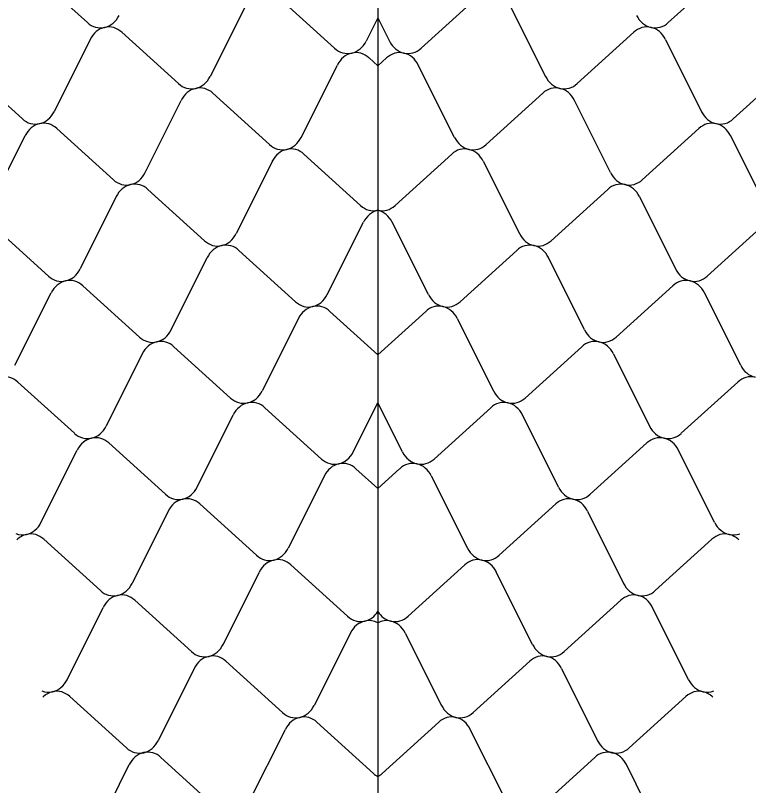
# Model space of a CAD drawing. Extents: x 638850 to 644908, y 297188 to 298900.
# Drawn here: x 640420.08 to 640451.14, y 297950.94 to 297983.58 of the extents above; entities that cross this region are included whole.
import ezdxf

# ---------------------------------------------------------------- set-up
doc = ezdxf.new("R2010")
doc.units = 0
doc.layers.add('3', color=7, linetype='Continuous')
doc.layers.add('5', color=7, linetype='Continuous')

msp = doc.modelspace()

# ---------------------------------------------------------------- linework, layer by layer
at = {"layer": '3'}
msp.add_line((640435.433, 298016.795), (640435.433, 297809.412), dxfattribs=at)
at = {"layer": '5'}
for p, q in [((640420.729, 297985.449), (640423.13, 297983.275)), ((640450.137, 297985.449), (640447.736, 297983.275)), ((640433.602, 297982.187), (640431.201, 297984.361)), ((640437.264, 297982.187), (640439.665, 297984.361)), ((640429.862, 297984.058), (640428.327, 297980.994)), ((640441.004, 297984.058), (640442.538, 297980.994)), ((640435.433, 297983.472), (640434.941, 297982.49)), ((640435.433, 297983.472), (640435.925, 297982.49)), ((640426.988, 297980.691), (640424.587, 297982.865)), ((640443.878, 297980.691), (640446.279, 297982.865)), ((640423.248, 297982.562), (640421.714, 297979.498)), ((640447.618, 297982.562), (640449.152, 297979.498)), ((640435.059, 297981.777), (640435.433, 297981.438)), ((640435.807, 297981.777), (640435.433, 297981.438)), ((640420.374, 297979.195), (640417.973, 297981.369)), ((640432.185, 297978.41), (640433.72, 297981.474)), ((640438.68, 297978.41), (640437.146, 297981.474)), ((640450.491, 297979.195), (640452.892, 297981.369)), ((640428.445, 297980.281), (640430.846, 297978.107)), ((640442.421, 297980.281), (640440.019, 297978.107)), ((640425.572, 297976.914), (640427.106, 297979.978)), ((640445.294, 297976.914), (640443.76, 297979.978)), ((640421.831, 297978.786), (640424.233, 297976.611)), ((640449.034, 297978.786), (640446.633, 297976.611)), ((640418.958, 297975.419), (640420.492, 297978.483)), ((640451.908, 297975.419), (640450.373, 297978.483)), ((640434.704, 297975.523), (640432.303, 297977.697)), ((640436.161, 297975.523), (640438.562, 297977.697)), ((640430.964, 297977.395), (640429.43, 297974.33)), ((640439.902, 297977.395), (640441.436, 297974.33)), ((640428.091, 297974.028), (640425.69, 297976.202)), ((640442.775, 297974.028), (640445.176, 297976.202)), ((640424.35, 297975.899), (640422.816, 297972.835)), ((640446.515, 297975.899), (640448.05, 297972.835)), ((640421.477, 297972.532), (640419.076, 297974.706)), ((640433.288, 297971.747), (640434.822, 297974.811)), ((640437.578, 297971.747), (640436.044, 297974.811)), ((640449.389, 297972.532), (640451.79, 297974.706)), ((640429.548, 297973.618), (640431.949, 297971.444)), ((640441.318, 297973.618), (640438.917, 297971.444)), ((640426.674, 297970.251), (640428.208, 297973.315)), ((640444.192, 297970.251), (640442.657, 297973.315)), ((640422.934, 297972.122), (640425.335, 297969.948)), ((640447.932, 297972.122), (640445.531, 297969.948)), ((640420.06, 297968.755), (640421.595, 297971.819)), ((640450.806, 297968.755), (640449.271, 297971.819)), ((640435.433, 297969.198), (640433.406, 297971.034)), ((640435.433, 297969.198), (640437.46, 297971.034)), ((640432.067, 297970.731), (640430.532, 297967.667)), ((640438.799, 297970.731), (640440.334, 297967.667)), ((640429.193, 297967.364), (640426.792, 297969.538)), ((640441.673, 297967.364), (640444.074, 297969.538)), ((640425.453, 297969.235), (640423.918, 297966.171)), ((640445.413, 297969.235), (640446.948, 297966.171)), ((640422.579, 297965.868), (640420.178, 297968.042)), ((640448.287, 297965.868), (640450.688, 297968.042)), ((640434.39, 297965.083), (640435.433, 297967.166)), ((640436.476, 297965.083), (640435.433, 297967.166)), ((640430.65, 297966.954), (640433.051, 297964.78)), ((640440.216, 297966.954), (640437.815, 297964.78)), ((640427.776, 297963.587), (640429.311, 297966.651)), ((640443.09, 297963.587), (640441.555, 297966.651)), ((640424.036, 297965.459), (640426.437, 297963.284)), ((640446.83, 297965.459), (640444.429, 297963.284)), ((640421.162, 297962.092), (640422.697, 297965.156)), ((640449.703, 297962.092), (640448.169, 297965.156)), ((640435.433, 297963.533), (640434.508, 297964.37)), ((640435.433, 297963.533), (640436.358, 297964.37)), ((640433.169, 297964.068), (640431.634, 297961.003)), ((640437.697, 297964.068), (640439.232, 297961.003)), ((640430.295, 297960.701), (640427.894, 297962.875)), ((640440.571, 297960.701), (640442.972, 297962.875)), ((640426.555, 297962.572), (640425.02, 297959.508)), ((640444.311, 297962.572), (640445.845, 297959.508)), ((640423.681, 297959.205), (640421.28, 297961.379)), ((640447.184, 297959.205), (640449.585, 297961.379)), ((640428.879, 297956.924), (640430.413, 297959.988)), ((640431.752, 297960.291), (640434.153, 297958.117)), ((640439.114, 297960.291), (640436.713, 297958.117)), ((640441.987, 297956.924), (640440.453, 297959.988)), ((640425.138, 297958.795), (640427.539, 297956.621)), ((640445.727, 297958.795), (640443.326, 297956.621)), ((640422.265, 297955.428), (640423.799, 297958.492)), ((640448.601, 297955.428), (640447.067, 297958.492)), ((640434.271, 297957.404), (640432.737, 297954.34)), ((640436.595, 297957.404), (640438.129, 297954.34)), ((640431.397, 297954.037), (640428.996, 297956.211)), ((640439.468, 297954.037), (640441.869, 297956.211)), ((640427.657, 297955.908), (640426.123, 297952.844)), ((640443.209, 297955.908), (640444.743, 297952.844)), ((640424.784, 297952.541), (640422.383, 297954.715)), ((640446.082, 297952.541), (640448.483, 297954.715)), ((640432.854, 297953.627), (640435.256, 297951.453)), ((640438.011, 297953.627), (640435.61, 297951.453)), ((640429.981, 297950.26), (640431.515, 297953.324)), ((640440.885, 297950.26), (640439.35, 297953.324)), ((640423.367, 297948.765), (640424.902, 297951.829)), ((640426.241, 297952.132), (640428.642, 297949.958)), ((640444.625, 297952.132), (640442.224, 297949.958)), ((640447.499, 297948.765), (640445.964, 297951.829))]:
    msp.add_line(p, q, dxfattribs=at)
for centre, major_axis, start_param, end_param in [((640423.7, 297984.029), (0.079, 0.976), 3.414385, 4.305406), ((640447.166, 297984.029), (-0.079, 0.976), 1.977779, 2.8688), ((640423.7, 297984.029), (0.079, 0.976), 2.523363, 3.414385), ((640447.166, 297984.029), (-0.079, 0.976), 2.8688, 3.759822), ((640424.017, 297982.111), (0.079, 0.976), 0.272792, 1.163814), ((640424.017, 297982.111), (0.079, 0.976), 5.664956, 6.555978), ((640446.848, 297982.111), (-0.079, 0.976), 6.010393, 6.901414), ((640446.848, 297982.111), (-0.079, 0.976), 5.119372, 6.010393), ((640434.172, 297982.941), (0.079, 0.976), 2.523363, 3.414385), ((640434.172, 297982.941), (0.079, 0.976), 3.414385, 4.305406), ((640436.694, 297982.941), (-0.079, 0.976), 1.977779, 2.8688), ((640436.694, 297982.941), (-0.079, 0.976), 2.8688, 3.759822), ((640434.489, 297981.023), (0.079, 0.976), 0.272792, 1.163814), ((640434.489, 297981.023), (0.079, 0.976), 5.664956, 6.555978), ((640436.377, 297981.023), (-0.079, 0.976), 6.010393, 6.901414), ((640436.377, 297981.023), (-0.079, 0.976), 5.119372, 6.010393), ((640427.558, 297981.445), (0.079, 0.976), 3.414385, 4.305406), ((640443.308, 297981.445), (-0.079, 0.976), 1.977779, 2.8688), ((640427.558, 297981.445), (0.079, 0.976), 2.523363, 3.414385), ((640427.875, 297979.527), (0.079, 0.976), 5.664956, 6.555978), ((640442.99, 297979.527), (-0.079, 0.976), 6.010393, 6.901414), ((640443.308, 297981.445), (-0.079, 0.976), 2.8688, 3.759822), ((640427.875, 297979.527), (0.079, 0.976), 0.272792, 1.163814), ((640442.99, 297979.527), (-0.079, 0.976), 5.119372, 6.010393), ((640420.944, 297979.949), (0.079, 0.976), 3.414385, 4.305406), ((640449.921, 297979.949), (-0.079, 0.976), 1.977779, 2.8688), ((640420.944, 297979.949), (0.079, 0.976), 2.523363, 3.414385), ((640421.262, 297978.031), (0.079, 0.976), 0.272792, 1.163814), ((640421.262, 297978.031), (0.079, 0.976), 5.664956, 6.555978), ((640449.604, 297978.031), (-0.079, 0.976), 6.010393, 6.901414), ((640449.921, 297979.949), (-0.079, 0.976), 2.8688, 3.759822), ((640449.604, 297978.031), (-0.079, 0.976), 5.119372, 6.010393), ((640431.416, 297978.861), (0.079, 0.976), 3.414385, 4.305406), ((640439.45, 297978.861), (-0.079, 0.976), 1.977779, 2.8688), ((640431.416, 297978.861), (0.079, 0.976), 2.523363, 3.414385), ((640431.733, 297976.943), (0.079, 0.976), 5.664956, 6.555978), ((640439.132, 297976.943), (-0.079, 0.976), 6.010393, 6.901414), ((640439.45, 297978.861), (-0.079, 0.976), 2.8688, 3.759822), ((640431.733, 297976.943), (0.079, 0.976), 0.272792, 1.163814), ((640439.132, 297976.943), (-0.079, 0.976), 5.119372, 6.010393), ((640424.802, 297977.365), (0.079, 0.976), 3.414385, 4.305406), ((640446.063, 297977.365), (-0.079, 0.976), 1.977779, 2.8688), ((640424.802, 297977.365), (0.079, 0.976), 2.523363, 3.414385), ((640425.12, 297975.448), (0.079, 0.976), 0.272792, 1.163814), ((640425.12, 297975.448), (0.079, 0.976), 5.664956, 6.555978), ((640445.746, 297975.448), (-0.079, 0.976), 6.010393, 6.901414), ((640446.063, 297977.365), (-0.079, 0.976), 2.8688, 3.759822), ((640445.746, 297975.448), (-0.079, 0.976), 5.119372, 6.010393), ((640435.274, 297976.277), (0.079, 0.976), 2.523363, 3.414385), ((640435.592, 297976.277), (-0.079, 0.976), 2.8688, 3.759822), ((640435.592, 297974.359), (0.079, 0.976), 0.272792, 1.163814), ((640435.274, 297974.359), (-0.079, 0.976), 5.119372, 6.010393), ((640428.66, 297974.782), (0.079, 0.976), 2.523363, 3.414385), ((640428.66, 297974.782), (0.079, 0.976), 3.414385, 4.305406), ((640442.205, 297974.782), (-0.079, 0.976), 1.977779, 2.8688), ((640442.205, 297974.782), (-0.079, 0.976), 2.8688, 3.759822), ((640428.978, 297972.864), (0.079, 0.976), 0.272792, 1.163814), ((640428.978, 297972.864), (0.079, 0.976), 5.664956, 6.555978), ((640441.888, 297972.864), (-0.079, 0.976), 6.010393, 6.901414), ((640441.888, 297972.864), (-0.079, 0.976), 5.119372, 6.010393), ((640422.047, 297973.286), (0.079, 0.976), 3.414385, 4.305406), ((640448.819, 297973.286), (-0.079, 0.976), 1.977779, 2.8688), ((640422.047, 297973.286), (0.079, 0.976), 2.523363, 3.414385), ((640422.364, 297971.368), (0.079, 0.976), 5.664956, 6.555978), ((640448.502, 297971.368), (-0.079, 0.976), 6.010393, 6.901414), ((640448.819, 297973.286), (-0.079, 0.976), 2.8688, 3.759822), ((640422.364, 297971.368), (0.079, 0.976), 0.272792, 1.163814), ((640448.502, 297971.368), (-0.079, 0.976), 5.119372, 6.010393), ((640432.519, 297972.198), (0.079, 0.976), 3.414385, 4.305406), ((640438.347, 297972.198), (-0.079, 0.976), 1.977779, 2.8688), ((640432.519, 297972.198), (0.079, 0.976), 2.523363, 3.414385), ((640438.347, 297972.198), (-0.079, 0.976), 2.8688, 3.759822), ((640432.836, 297970.28), (0.079, 0.976), 0.272792, 1.163814), ((640432.836, 297970.28), (0.079, 0.976), 5.664956, 6.555978), ((640438.03, 297970.28), (-0.079, 0.976), 6.010393, 6.901414), ((640438.03, 297970.28), (-0.079, 0.976), 5.119372, 6.010393), ((640425.905, 297970.702), (0.079, 0.976), 3.414385, 4.305406), ((640444.961, 297970.702), (-0.079, 0.976), 1.977779, 2.8688), ((640425.905, 297970.702), (0.079, 0.976), 2.523363, 3.414385), ((640426.222, 297968.784), (0.079, 0.976), 5.664956, 6.555978), ((640444.644, 297968.784), (-0.079, 0.976), 6.010393, 6.901414), ((640444.961, 297970.702), (-0.079, 0.976), 2.8688, 3.759822), ((640426.222, 297968.784), (0.079, 0.976), 0.272792, 1.163814), ((640444.644, 297968.784), (-0.079, 0.976), 5.119372, 6.010393), ((640451.575, 297969.206), (-0.079, 0.976), 1.977779, 2.8688), ((640419.608, 297967.288), (0.079, 0.976), 5.664956, 6.555978), ((640451.258, 297967.288), (-0.079, 0.976), 6.010393, 6.901414), ((640429.763, 297968.118), (0.079, 0.976), 3.414385, 4.305406), ((640441.103, 297968.118), (-0.079, 0.976), 1.977779, 2.8688), ((640429.763, 297968.118), (0.079, 0.976), 2.523363, 3.414385), ((640430.08, 297966.2), (0.079, 0.976), 5.664956, 6.555978), ((640440.786, 297966.2), (-0.079, 0.976), 6.010393, 6.901414), ((640441.103, 297968.118), (-0.079, 0.976), 2.8688, 3.759822), ((640430.08, 297966.2), (0.079, 0.976), 0.272792, 1.163814), ((640440.786, 297966.2), (-0.079, 0.976), 5.119372, 6.010393), ((640423.149, 297966.622), (0.079, 0.976), 2.523363, 3.414385), ((640423.149, 297966.622), (0.079, 0.976), 3.414385, 4.305406), ((640447.717, 297966.622), (-0.079, 0.976), 1.977779, 2.8688), ((640447.717, 297966.622), (-0.079, 0.976), 2.8688, 3.759822), ((640423.466, 297964.705), (0.079, 0.976), 0.272792, 1.163814), ((640423.466, 297964.705), (0.079, 0.976), 5.664956, 6.555978), ((640447.4, 297964.705), (-0.079, 0.976), 6.010393, 6.901414), ((640447.4, 297964.705), (-0.079, 0.976), 5.119372, 6.010393), ((640433.621, 297965.534), (0.079, 0.976), 3.414385, 4.305406), ((640437.245, 297965.534), (-0.079, 0.976), 1.977779, 2.8688), ((640433.621, 297965.534), (0.079, 0.976), 2.523363, 3.414385), ((640433.938, 297963.616), (0.079, 0.976), 0.272792, 1.163814), ((640433.938, 297963.616), (0.079, 0.976), 5.664956, 6.555978), ((640436.928, 297963.616), (-0.079, 0.976), 6.010393, 6.901414), ((640437.245, 297965.534), (-0.079, 0.976), 2.8688, 3.759822), ((640436.928, 297963.616), (-0.079, 0.976), 5.119372, 6.010393), ((640427.007, 297964.039), (0.079, 0.976), 3.414385, 4.305406), ((640443.859, 297964.039), (-0.079, 0.976), 1.977779, 2.8688), ((640427.007, 297964.039), (0.079, 0.976), 2.523363, 3.414385), ((640443.859, 297964.039), (-0.079, 0.976), 2.8688, 3.759822), ((640427.324, 297962.121), (0.079, 0.976), 0.272792, 1.163814), ((640427.324, 297962.121), (0.079, 0.976), 5.664956, 6.555978), ((640443.542, 297962.121), (-0.079, 0.976), 6.010393, 6.901414), ((640443.542, 297962.121), (-0.079, 0.976), 5.119372, 6.010393), ((640420.393, 297962.543), (0.079, 0.976), 3.414385, 4.305406), ((640450.473, 297962.543), (-0.079, 0.976), 1.977779, 2.8688), ((640420.393, 297962.543), (0.079, 0.976), 2.886748, 3.414385), ((640420.71, 297960.625), (0.079, 0.976), 5.664956, 6.555978), ((640450.155, 297960.625), (-0.079, 0.976), 6.010393, 6.901414), ((640450.473, 297962.543), (-0.079, 0.976), 2.8688, 3.395869), ((640420.71, 297960.625), (0.079, 0.976), 0.272792, 0.80043), ((640450.155, 297960.625), (-0.079, 0.976), 5.483325, 6.010393), ((640430.865, 297961.455), (0.079, 0.976), 3.414385, 4.305406), ((640440.001, 297961.455), (-0.079, 0.976), 1.977779, 2.8688), ((640430.865, 297961.455), (0.079, 0.976), 2.523363, 3.414385), ((640440.001, 297961.455), (-0.079, 0.976), 2.8688, 3.759822), ((640431.182, 297959.537), (0.079, 0.976), 0.272792, 1.163814), ((640431.182, 297959.537), (0.079, 0.976), 5.664956, 6.555978), ((640439.684, 297959.537), (-0.079, 0.976), 6.010393, 6.901414), ((640439.684, 297959.537), (-0.079, 0.976), 5.119372, 6.010393), ((640424.251, 297959.959), (0.079, 0.976), 3.414385, 4.305406), ((640446.615, 297959.959), (-0.079, 0.976), 1.977779, 2.8688), ((640424.251, 297959.959), (0.079, 0.976), 2.523363, 3.414385), ((640424.568, 297958.041), (0.079, 0.976), 5.664956, 6.555978), ((640446.297, 297958.041), (-0.079, 0.976), 6.010393, 6.901414), ((640446.615, 297959.959), (-0.079, 0.976), 2.8688, 3.759822), ((640424.568, 297958.041), (0.079, 0.976), 0.272792, 1.163814), ((640446.297, 297958.041), (-0.079, 0.976), 5.119372, 6.010393), ((640434.723, 297958.871), (0.079, 0.976), 2.523363, 3.414385), ((640434.723, 297958.871), (0.079, 0.976), 3.414385, 4.177609), ((640436.143, 297958.871), (-0.079, 0.976), 2.105576, 2.8688), ((640436.143, 297958.871), (-0.079, 0.976), 2.8688, 3.759822), ((640435.04, 297956.953), (0.079, 0.976), 0.272792, 1.163814), ((640435.04, 297956.953), (0.079, 0.976), 5.908834, 6.555978), ((640435.825, 297956.953), (-0.079, 0.976), 6.010393, 6.657537), ((640435.825, 297956.953), (-0.079, 0.976), 5.119372, 6.010393), ((640428.109, 297957.375), (0.079, 0.976), 3.414385, 4.305406), ((640442.757, 297957.375), (-0.079, 0.976), 1.977779, 2.8688), ((640428.109, 297957.375), (0.079, 0.976), 2.523363, 3.414385), ((640428.427, 297955.457), (0.079, 0.976), 0.272792, 1.163814), ((640428.427, 297955.457), (0.079, 0.976), 5.664956, 6.555978), ((640442.439, 297955.457), (-0.079, 0.976), 6.010393, 6.901414), ((640442.757, 297957.375), (-0.079, 0.976), 2.8688, 3.759822), ((640442.439, 297955.457), (-0.079, 0.976), 5.119372, 6.010393), ((640421.495, 297955.879), (0.079, 0.976), 3.414385, 4.305406), ((640449.37, 297955.879), (-0.079, 0.976), 1.977779, 2.8688), ((640421.495, 297955.879), (0.079, 0.976), 2.886748, 3.414385), ((640421.813, 297953.961), (0.079, 0.976), 0.272792, 0.80043), ((640421.813, 297953.961), (0.079, 0.976), 5.664956, 6.555978), ((640449.053, 297953.961), (-0.079, 0.976), 6.010393, 6.901414), ((640449.37, 297955.879), (-0.079, 0.976), 2.8688, 3.395869), ((640449.053, 297953.961), (-0.079, 0.976), 5.483325, 6.010393), ((640431.967, 297954.791), (0.079, 0.976), 3.414385, 4.305406), ((640438.898, 297954.791), (-0.079, 0.976), 1.977779, 2.8688), ((640431.967, 297954.791), (0.079, 0.976), 2.523363, 3.414385), ((640432.285, 297952.873), (0.079, 0.976), 0.272792, 1.163814), ((640432.285, 297952.873), (0.079, 0.976), 5.664956, 6.555978), ((640438.581, 297952.873), (-0.079, 0.976), 6.010393, 6.901414), ((640438.898, 297954.791), (-0.079, 0.976), 2.8688, 3.759822), ((640438.581, 297952.873), (-0.079, 0.976), 5.119372, 6.010393), ((640425.354, 297953.295), (0.079, 0.976), 3.414385, 4.305406), ((640445.512, 297953.295), (-0.079, 0.976), 1.977779, 2.8688), ((640425.354, 297953.295), (0.079, 0.976), 2.523363, 3.414385), ((640445.512, 297953.295), (-0.079, 0.976), 2.8688, 3.759822), ((640425.671, 297951.378), (0.079, 0.976), 0.272792, 1.163814), ((640425.671, 297951.378), (0.079, 0.976), 5.664956, 6.555978), ((640445.195, 297951.378), (-0.079, 0.976), 6.010393, 6.901414), ((640445.195, 297951.378), (-0.079, 0.976), 5.119372, 6.010393), ((640435.825, 297952.207), (0.079, 0.976), 2.523363, 2.76752), ((640435.04, 297952.207), (-0.079, 0.976), 3.515666, 3.759822)]:
    msp.add_ellipse(centre, major_axis=major_axis, ratio=0.893529, start_param=start_param, end_param=end_param, dxfattribs=at)

doc.saveas('drawing.dxf')
